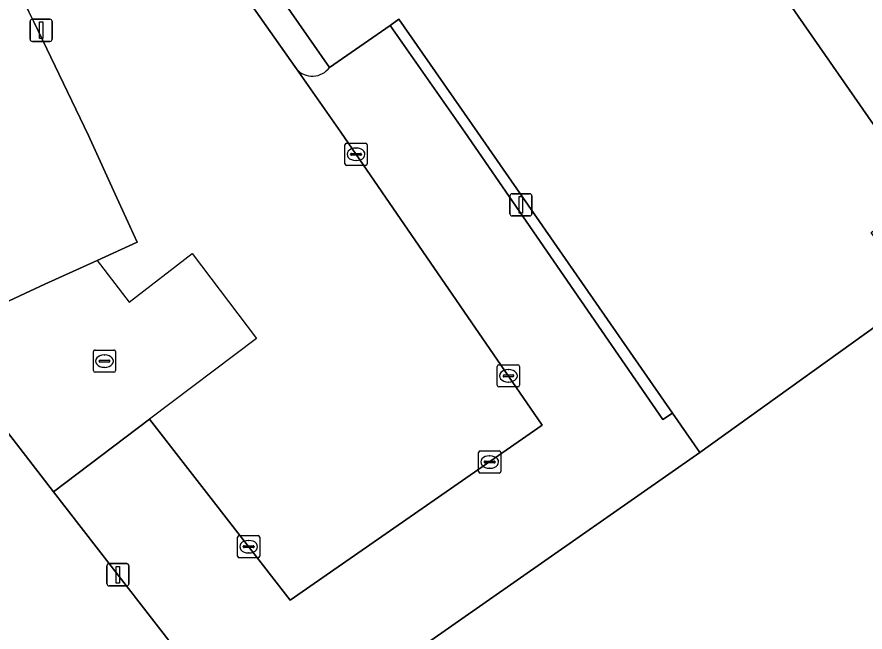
# Model space of a CAD drawing. Extents: x 161087 to 161926, y 382572 to 383873.
# Drawn here: x 161413.92 to 161452.07, y 382977.51 to 383005.19 of the extents above; entities that cross this region are included whole.
import ezdxf

# ---------------------------------------------------------------- set-up
doc = ezdxf.new("R2010")
doc.units = 0
for name, color, linetype in [('IMGEO_Erf', 7, 'Continuous'), ('IMGEO_Hek', 7, 'Continuous'), ('IMGEO_Kolk', 7, 'Continuous'), ('IMGEO_Lichtmast', 7, 'Continuous'), ('IMGEO_Pand', 7, 'Continuous'), ('IMGEO_Parkeervlak_open', 7, 'Continuous'), ('IMGEO_Rijbaan_lokaal_open', 7, 'Continuous'), ('IMGEO_Terreindeel_open', 7, 'Continuous'), ('IMGEO_Voetgangersgebied_open', 7, 'Continuous'), ('IMGEO_Voetpad_open', 7, 'Continuous')]:
    doc.layers.add(name, color=color, linetype=linetype)

msp = doc.modelspace()

# ---------------------------------------------------------------- linework, layer by layer
at = {"layer": 'IMGEO_Erf'}
msp.add_lwpolyline([(161388.74, 382981.499), (161410.144, 382990.822), (161415.169, 382993.16), (161417.52, 382994.232), (161419.322, 382995.053), (161418.338, 382997.214), (161417.132, 382999.861), (161414.685, 383004.941), (161414.454, 383005.42), (161409.715, 383015.36), (161407.742, 383019.325), (161407.562, 383019.577), (161412.727, 383023.533), (161409.862, 383027.631), (161398.174, 383044.348)], dxfattribs=at)
at = {"layer": 'IMGEO_Hek'}
for points in [[(161417.52, 382994.232), (161418.972, 382992.358), (161421.794, 382994.545), (161424.687, 382990.715), (161419.886, 382987.089)], [(161419.886, 382987.089), (161415.566, 382983.827)]]:
    msp.add_lwpolyline(points, dxfattribs=at)
at = {"layer": 'IMGEO_Kolk'}
for p, q in [((161428.671, 382998.585), (161428.671, 382999.437)), ((161428.746, 382999.511), (161429.598, 382999.511)), ((161429.159, 382999.291), (161429.184, 382999.291)), ((161429.672, 382999.437), (161429.672, 382998.585)), ((161428.93, 382999.005), (161428.93, 382999.017)), ((161429.368, 382998.968), (161428.97, 382998.968)), ((161428.973, 382999.054), (161429.371, 382999.054)), ((161429.414, 382999.017), (161429.414, 382999.005)), ((161429.598, 382998.511), (161428.746, 382998.511)), ((161429.182, 382998.731), (161429.157, 382998.731)), ((161417.353, 382989.278), (161417.353, 382990.13)), ((161417.428, 382990.204), (161418.28, 382990.204)), ((161418.354, 382990.13), (161418.354, 382989.278)), ((161417.655, 382989.747), (161418.053, 382989.747)), ((161417.841, 382989.984), (161417.866, 382989.984)), ((161417.612, 382989.698), (161417.612, 382989.71)), ((161418.05, 382989.661), (161417.652, 382989.661)), ((161417.864, 382989.424), (161417.839, 382989.424)), ((161418.096, 382989.71), (161418.096, 382989.698)), ((161435.527, 382988.617), (161435.527, 382989.469)), ((161435.602, 382989.543), (161436.454, 382989.543)), ((161436.528, 382989.469), (161436.528, 382988.617)), ((161418.28, 382989.204), (161417.428, 382989.204)), ((161435.786, 382989.037), (161435.786, 382989.049)), ((161436.224, 382989), (161435.826, 382989)), ((161435.829, 382989.086), (161436.227, 382989.086)), ((161436.015, 382989.323), (161436.04, 382989.323)), ((161436.27, 382989.049), (161436.27, 382989.037)), ((161436.038, 382988.763), (161436.013, 382988.763)), ((161436.454, 382988.543), (161435.602, 382988.543)), ((161434.685, 382984.737), (161434.685, 382985.589)), ((161434.76, 382985.663), (161435.612, 382985.663)), ((161435.686, 382985.589), (161435.686, 382984.737)), ((161434.944, 382985.157), (161434.944, 382985.169)), ((161434.987, 382985.206), (161435.385, 382985.206)), ((161435.173, 382985.443), (161435.198, 382985.443)), ((161435.428, 382985.169), (161435.428, 382985.157)), ((161435.382, 382985.12), (161434.984, 382985.12)), ((161435.196, 382984.883), (161435.171, 382984.883)), ((161435.612, 382984.663), (161434.76, 382984.663)), ((161423.841, 382980.927), (161423.841, 382981.779)), ((161423.916, 382981.853), (161424.768, 382981.853)), ((161424.842, 382981.779), (161424.842, 382980.927)), ((161424.1, 382981.347), (161424.1, 382981.359)), ((161424.143, 382981.396), (161424.541, 382981.396)), ((161424.329, 382981.633), (161424.354, 382981.633)), ((161424.584, 382981.359), (161424.584, 382981.347)), ((161424.538, 382981.31), (161424.14, 382981.31)), ((161424.352, 382981.073), (161424.327, 382981.073)), ((161424.768, 382980.853), (161423.916, 382980.853))]:
    msp.add_line(p, q, dxfattribs=at)
for points in [[(161428.671, 382998.585), (161428.671, 382999.437)], [(161428.746, 382999.511), (161429.598, 382999.511)], [(161429.672, 382999.437), (161429.672, 382998.585)], [(161429.598, 382998.511), (161428.746, 382998.511)], [(161417.353, 382989.278), (161417.353, 382990.13)], [(161417.428, 382990.204), (161418.28, 382990.204)], [(161418.354, 382990.13), (161418.354, 382989.278)], [(161435.527, 382988.617), (161435.527, 382989.469)], [(161435.602, 382989.543), (161436.454, 382989.543)], [(161436.528, 382989.469), (161436.528, 382988.617)], [(161418.28, 382989.204), (161417.428, 382989.204)], [(161436.454, 382988.543), (161435.602, 382988.543)], [(161434.685, 382984.737), (161434.685, 382985.589)], [(161434.76, 382985.663), (161435.612, 382985.663)], [(161435.686, 382985.589), (161435.686, 382984.737)], [(161435.612, 382984.663), (161434.76, 382984.663)], [(161423.841, 382980.927), (161423.841, 382981.779)], [(161423.916, 382981.853), (161424.768, 382981.853)], [(161424.842, 382981.779), (161424.842, 382980.927)], [(161424.768, 382980.853), (161423.916, 382980.853)]]:
    msp.add_lwpolyline(points, dxfattribs=at)
for centre, radius, start, end in [((161428.748, 382999.435), 0.0765, 91.552, 178.448), ((161428.748, 382999.435), 0.0765, 91.552, 178.448), ((161429.596, 382999.435), 0.0765, 1.552, 88.448), ((161429.596, 382999.435), 0.0765, 1.552, 88.448), ((161428.97, 382999.014), 0.0403, 85.8775, 175.7526), ((161428.967, 382999.004), 0.0366, 178.938, 274.7102), ((161429.371, 382999.011), 0.043, 264.8664, 352.4533), ((161429.375, 382999.016), 0.0386, 1.7309, 96.639), ((161428.748, 382998.587), 0.0765, 181.552, 268.448), ((161428.748, 382998.587), 0.0765, 181.552, 268.448), ((161429.596, 382998.587), 0.0765, 271.552, 358.448), ((161429.596, 382998.587), 0.0765, 271.552, 358.448), ((161417.43, 382990.128), 0.0765, 91.552, 178.448), ((161417.43, 382990.128), 0.0765, 91.552, 178.448), ((161418.278, 382990.128), 0.0765, 1.552, 88.448), ((161418.278, 382990.128), 0.0765, 1.552, 88.448), ((161417.652, 382989.707), 0.0403, 85.8775, 175.7526), ((161418.057, 382989.709), 0.0386, 1.7309, 96.639), ((161417.649, 382989.697), 0.0366, 178.938, 274.7102), ((161418.053, 382989.704), 0.043, 264.8664, 352.4533), ((161435.604, 382989.467), 0.0765, 91.552, 178.448), ((161435.604, 382989.467), 0.0765, 91.552, 178.448), ((161436.452, 382989.467), 0.0765, 1.552, 88.448), ((161436.452, 382989.467), 0.0765, 1.552, 88.448), ((161417.43, 382989.28), 0.0765, 181.552, 268.448), ((161417.43, 382989.28), 0.0765, 181.552, 268.448), ((161418.278, 382989.28), 0.0765, 271.552, 358.448), ((161418.278, 382989.28), 0.0765, 271.552, 358.448), ((161435.826, 382989.046), 0.0403, 85.8775, 175.7526), ((161435.823, 382989.036), 0.0366, 178.938, 274.7102), ((161436.227, 382989.043), 0.043, 264.8664, 352.4533), ((161436.231, 382989.048), 0.0386, 1.7309, 96.639), ((161435.604, 382988.619), 0.0765, 181.552, 268.448), ((161435.604, 382988.619), 0.0765, 181.552, 268.448), ((161436.452, 382988.619), 0.0765, 271.552, 358.448), ((161436.452, 382988.619), 0.0765, 271.552, 358.448), ((161434.762, 382985.587), 0.0765, 91.552, 178.448), ((161434.762, 382985.587), 0.0765, 91.552, 178.448), ((161435.61, 382985.587), 0.0765, 1.552, 88.448), ((161435.61, 382985.587), 0.0765, 1.552, 88.448), ((161434.984, 382985.166), 0.0403, 85.8775, 175.7526), ((161434.981, 382985.156), 0.0366, 178.938, 274.7102), ((161435.385, 382985.163), 0.043, 264.8664, 352.4533), ((161435.389, 382985.168), 0.0386, 1.7309, 96.639), ((161434.762, 382984.739), 0.0765, 181.552, 268.448), ((161434.762, 382984.739), 0.0765, 181.552, 268.448), ((161435.61, 382984.739), 0.0765, 271.552, 358.448), ((161435.61, 382984.739), 0.0765, 271.552, 358.448), ((161423.918, 382981.777), 0.0765, 91.552, 178.448), ((161423.918, 382981.777), 0.0765, 91.552, 178.448), ((161424.766, 382981.777), 0.0765, 1.552, 88.448), ((161424.766, 382981.777), 0.0765, 1.552, 88.448), ((161424.14, 382981.356), 0.0403, 85.8775, 175.7526), ((161424.137, 382981.346), 0.0366, 178.938, 274.7102), ((161424.541, 382981.353), 0.043, 264.8664, 352.4533), ((161424.545, 382981.358), 0.0386, 1.7309, 96.639), ((161423.918, 382980.929), 0.0765, 181.552, 268.448), ((161423.918, 382980.929), 0.0765, 181.552, 268.448), ((161424.766, 382980.929), 0.0765, 271.552, 358.448), ((161424.766, 382980.929), 0.0765, 271.552, 358.448)]:
    msp.add_arc(centre, radius, start, end, dxfattribs=at)
for centre, major_axis, ratio, start_param, end_param in [((161429.158, 382999.011), (-0.387, 0.002), 0.722429, 4.712389, 7.853982), ((161429.183, 382999.011), (-0.39, 0.002), 0.717154, 1.570796, 4.712389), ((161417.84, 382989.704), (-0.387, 0.002), 0.722429, 4.712389, 7.853982), ((161417.865, 382989.704), (-0.39, 0.002), 0.717154, 1.570796, 4.712389), ((161436.014, 382989.043), (-0.387, 0.002), 0.722429, 4.712389, 7.853982), ((161436.039, 382989.043), (-0.39, 0.002), 0.717154, 1.570796, 4.712389), ((161435.172, 382985.163), (-0.387, 0.002), 0.722429, 4.712389, 7.853982), ((161435.197, 382985.163), (-0.39, 0.002), 0.717154, 1.570796, 4.712389), ((161424.328, 382981.353), (-0.387, 0.002), 0.722429, 4.712389, 7.853982), ((161424.353, 382981.353), (-0.39, 0.002), 0.717154, 1.570796, 4.712389)]:
    msp.add_ellipse(centre, major_axis=major_axis, ratio=ratio, start_param=start_param, end_param=end_param, dxfattribs=at)
at = {"layer": 'IMGEO_Lichtmast'}
for p, q in [((161414.608, 383005.09), (161415.398, 383005.09)), ((161415.398, 383005.09), (161414.608, 383005.09)), ((161414.508, 383004.19), (161414.508, 383004.99)), ((161414.508, 383004.99), (161414.508, 383004.19)), ((161415.498, 383004.99), (161415.498, 383004.19)), ((161415.498, 383004.19), (161415.498, 383004.99)), ((161415.398, 383004.09), (161414.608, 383004.09)), ((161414.608, 383004.09), (161415.398, 383004.09)), ((161436.093, 382996.338), (161436.093, 382997.138)), ((161436.093, 382997.138), (161436.093, 382996.338)), ((161436.193, 382997.238), (161436.983, 382997.238)), ((161436.983, 382997.238), (161436.193, 382997.238)), ((161437.083, 382997.138), (161437.083, 382996.338)), ((161437.083, 382996.338), (161437.083, 382997.138)), ((161436.983, 382996.238), (161436.193, 382996.238)), ((161436.193, 382996.238), (161436.983, 382996.238)), ((161418.066, 382980.59), (161418.856, 382980.59)), ((161418.856, 382980.59), (161418.066, 382980.59)), ((161417.966, 382979.69), (161417.966, 382980.49)), ((161417.966, 382980.49), (161417.966, 382979.69)), ((161418.956, 382980.49), (161418.956, 382979.69)), ((161418.956, 382979.69), (161418.956, 382980.49)), ((161418.856, 382979.59), (161418.066, 382979.59)), ((161418.066, 382979.59), (161418.856, 382979.59))]:
    msp.add_line(p, q, dxfattribs=at)
for points in [[(161414.928, 383004.965), (161415.078, 383004.965), (161415.078, 383004.215), (161414.928, 383004.215), (161414.928, 383004.965)], [(161436.513, 382997.113), (161436.663, 382997.113), (161436.663, 382996.363), (161436.513, 382996.363), (161436.513, 382997.113)], [(161418.386, 382980.465), (161418.536, 382980.465), (161418.536, 382979.715), (161418.386, 382979.715), (161418.386, 382980.465)]]:
    msp.add_lwpolyline(points, dxfattribs=at)
for centre, start, end in [((161414.608, 383004.99), 90, 180), ((161414.608, 383004.99), 90, 180), ((161415.398, 383004.99), 0, 90), ((161415.398, 383004.99), 360, 90), ((161414.608, 383004.19), 180, 270), ((161414.608, 383004.19), 180, 270), ((161415.398, 383004.19), 270, 0), ((161415.398, 383004.19), 270, 0), ((161436.193, 382997.138), 90, 180), ((161436.193, 382997.138), 90, 180), ((161436.983, 382997.138), 0, 90), ((161436.983, 382997.138), 360, 90), ((161436.193, 382996.338), 180, 270), ((161436.193, 382996.338), 180, 270), ((161436.983, 382996.338), 270, 0), ((161436.983, 382996.338), 270, 0), ((161418.066, 382980.49), 90, 180), ((161418.066, 382980.49), 90, 180), ((161418.856, 382980.49), 0, 90), ((161418.856, 382980.49), 360, 90), ((161418.066, 382979.69), 180, 270), ((161418.066, 382979.69), 180, 270), ((161418.856, 382979.69), 270, 0), ((161418.856, 382979.69), 270, 0)]:
    msp.add_arc(centre, 0.1, start, end, dxfattribs=at)
at = {"layer": 'IMGEO_Pand'}
msp.add_lwpolyline([(161432.084, 383029.67), (161430.511, 383028.577), (161419.813, 383021.148), (161425.945, 383012.319), (161422.916, 383010.215), (161427.979, 383002.924), (161430.7, 383004.814), (161431.098, 383005.09), (161434.633, 383000), (161443.414, 382987.355), (161444.633, 382985.599), (161454.371, 382992.577), (161452.344, 382995.497), (161454.686, 382997.124), (161453.475, 382998.869), (161452.689, 383000)], close=True, dxfattribs=at)
msp.add_lwpolyline([(161427.617, 382961.524), (161429.509, 382958.918), (161430.871, 382959.954), (161430.326, 382960.66), (161432.328, 382962.194), (161424.899, 382971.781), (161415.566, 382983.827), (161410.144, 382990.822), (161388.74, 382981.499), (161388.372, 382981.182), (161391.881, 382976.655), (161412.084, 382950.589), (161414.596, 382947.348), (161419.434, 382951.117), (161419.611, 382952.384), (161418.957, 382953.256), (161419.278, 382953.496)], dxfattribs=at)
at = {"layer": 'IMGEO_Parkeervlak_open'}
for points in [[(161434.063, 383000), (161430.7, 383004.814), (161427.979, 383002.924)], [(161426.487, 383002.856), (161428.491, 383000), (161437.551, 382986.827), (161426.215, 382978.943), (161419.886, 382987.089), (161415.566, 382983.827), (161424.899, 382971.781), (161425.413, 382972.151), (161444.633, 382985.599), (161443.414, 382987.355), (161442.971, 382987.073), (161434.063, 383000)]]:
    msp.add_lwpolyline(points, dxfattribs=at)
msp.add_arc((161427.206, 383003.48), 0.952, 220.9661, 324.253, dxfattribs=at)
at = {"layer": 'IMGEO_Rijbaan_lokaal_open'}
msp.add_lwpolyline([(161409.715, 383015.36), (161414.454, 383005.42), (161414.685, 383004.941), (161417.132, 382999.861), (161418.338, 382997.214), (161419.322, 382995.053), (161417.52, 382994.232), (161415.169, 382993.16), (161410.144, 382990.822), (161415.566, 382983.827), (161419.886, 382987.089), (161426.215, 382978.943), (161437.551, 382986.827), (161428.491, 383000), (161426.487, 383002.856), (161426.413, 383002.962), (161421.803, 383009.532)], dxfattribs=at)
at = {"layer": 'IMGEO_Terreindeel_open'}
msp.add_lwpolyline([(161473.79, 382988.173), (161466.43, 382998.784), (161456.861, 382992.055), (161455.431, 382991.049), (161454.371, 382992.577), (161444.633, 382985.599), (161425.413, 382972.151), (161424.899, 382971.781), (161432.328, 382962.194), (161432.59, 382961.842), (161442.219, 382968.515), (161443.39, 382966.889)], close=True, dxfattribs=at)
at = {"layer": 'IMGEO_Voetgangersgebied_open'}
msp.add_lwpolyline([(161436.953, 383077.304), (161432.896, 383074.264), (161410.333, 383057.358), (161412.451, 383054.33), (161427.003, 383033.515), (161429.943, 383029.064), (161430.511, 383028.577), (161432.084, 383029.67), (161452.689, 383000), (161453.475, 382998.869), (161463.693, 383005.964), (161466.917, 383001.359), (161482.447, 383012.169)], close=True, dxfattribs=at)
at = {"layer": 'IMGEO_Voetpad_open'}
for points in [[(161427.979, 383002.924), (161422.916, 383010.215), (161425.945, 383012.319), (161419.813, 383021.148)], [(161421.695, 383009.685), (161421.803, 383009.532), (161426.413, 383002.962), (161426.487, 383002.856)]]:
    msp.add_lwpolyline(points, dxfattribs=at)
msp.add_lwpolyline([(161443.414, 382987.355), (161434.633, 383000), (161431.098, 383005.09), (161430.7, 383004.814), (161434.063, 383000), (161442.971, 382987.073)], close=True, dxfattribs=at)
msp.add_arc((161427.206, 383003.48), 0.952, 220.9661, 324.253, dxfattribs=at)

doc.saveas('drawing.dxf')
